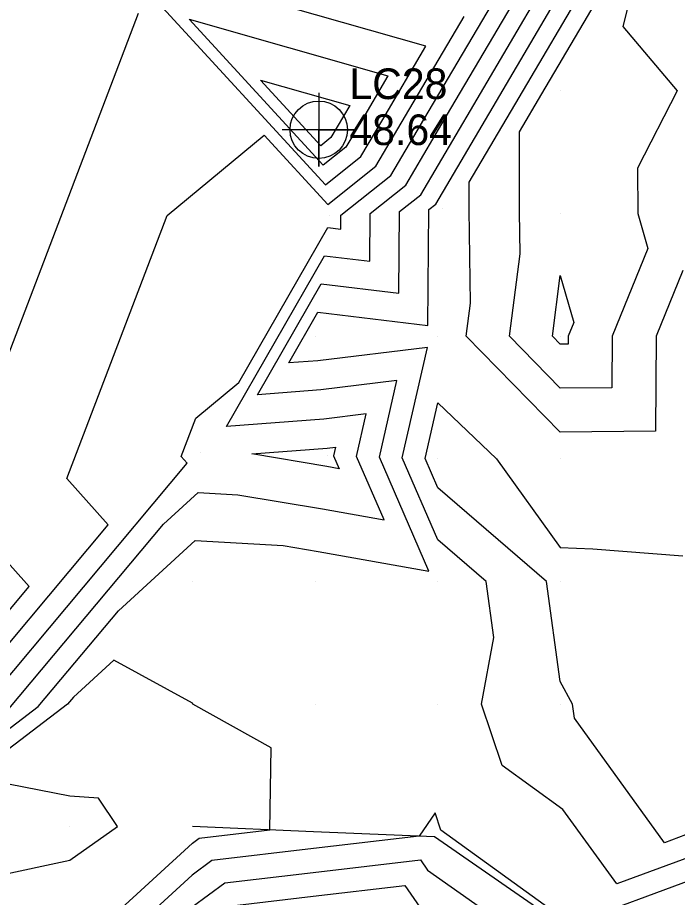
# Model space of a CAD drawing. Extents: x 2188792 to 2191981, y 386090 to 389710.
# Drawn here: x 2190065.8 to 2190119.7, y 387324.4 to 387396.1 of the extents above; entities that cross this region are included whole.
import ezdxf

# ---------------------------------------------------------------- set-up
doc = ezdxf.new("R2010")
doc.units = 0
for name, color, linetype in [('DTM Contours Major', 7, 'Continuous'), ('DTM Contours Minor', 7, 'Continuous'), ('Exist DTM QL2 LIDAR Elevation Point', 7, 'Continuous'), ('Exist DTM Regular Point Underwater CELL', 7, 'Continuous'), ('Exist DTM Regular Point Underwater Cogo Elevation', 7, 'Continuous'), ('Exist DTM Regular Point Underwater Cogo Number', 7, 'Continuous'), ('PH Exist DTM Breakline', 7, 'Continuous')]:
    doc.layers.add(name, color=color, linetype=linetype)

msp = doc.modelspace()

# ---------------------------------------------------------------- linework, layer by layer
at = {"layer": 'DTM Contours Major'}
for points in [[(2190098.733, 387381.675), (2190103.055, 387389.006), (2190111.58, 387403.483)], [(2190079.833, 387395.998), (2190096.053, 387391.37), (2190093.783, 387387.515), (2190092.632, 387385.563), (2190090.763, 387384.079), (2190079.833, 387395.998)], [(2190057.971, 387332.655), (2190067.532, 387339.935), (2190074.072, 387347.748), (2190080.325, 387353.486), (2190087.507, 387353.069), (2190090.365, 387352.589), (2190099.39, 387350.969), (2190095.356, 387360.272), (2190096.783, 387366.512), (2190090.584, 387365.751), (2190085.424, 387365.365), (2190090.611, 387374.394), (2190096.953, 387373.639), (2190097.009, 387380.306), (2190098.733, 387381.675)], [(2190110.559, 387322.486), (2190100.379, 387329.862), (2190099.907, 387331.256), (2190098.599, 387329.368), (2190089.981, 387328.351)], [(2190089.981, 387328.351), (2190081.7, 387327.375), (2190080.092, 387326.188), (2190071.93, 387318.714)], [(2190124.019, 387323.251), (2190124.4, 387326.051), (2190121.417, 387326.014), (2190110.831, 387322.11)]]:
    msp.add_lwpolyline(points, dxfattribs=at)
at = {"layer": 'DTM Contours Minor'}
for points in [[(2190120.119, 387375.504), (2190117.938, 387370.14), (2190117.877, 387362.38), (2190110.118, 387362.297), (2190102.45, 387370.14), (2190102.797, 387372.82), (2190102.692, 387380.442), (2190102.697, 387382.703), (2190106.764, 387389.602), (2190117.791, 387408.328)], [(2190120.874, 387327.739), (2190114.718, 387325.469), (2190110.333, 387331.543), (2190105.376, 387335.134), (2190103.681, 387340.137), (2190104.695, 387345.56), (2190104.065, 387350.138), (2190100.117, 387353.537), (2190097.218, 387360.22), (2190099.278, 387369.227), (2190090.33, 387368.129), (2190087.966, 387367.952), (2190090.343, 387372.089), (2190099.321, 387371.02), (2190099.401, 387380.458), (2190099.954, 387380.897), (2190104.91, 387389.304), (2190114.686, 387405.905)], [(2190108.619, 387389.901), (2190117.753, 387405.412), (2190115.232, 387395.4), (2190119.664, 387390.142), (2190116.423, 387383.837), (2190116.438, 387380.141), (2190117.257, 387377.279), (2190114.355, 387370.14), (2190114.322, 387365.936), (2190110.118, 387365.89), (2190105.963, 387370.14), (2190106.833, 387376.856), (2190106.786, 387380.276), (2190106.8, 387386.816), (2190108.619, 387389.901)], [(2190097.513, 387382.452), (2190101.201, 387388.708), (2190108.475, 387401.06)], [(2190090.953, 387382.484), (2190093.852, 387384.785), (2190095.637, 387387.813), (2190099.158, 387393.792), (2190076.562, 387400.24)], [(2190069.242, 387399.672), (2190027.083, 387380.794), (2190012.222, 387359.398), (2190032.012, 387350.726), (2190030.242, 387344.032), (2190025.654, 387343.863), (2190020.838, 387339.416), (2190026.178, 387337.301), (2190028.727, 387336.291), (2190032.856, 387337.446), (2190032.434, 387340.086), (2190036.505, 387347.419), (2190048.83, 387339.202), (2190052.066, 387336.508), (2190054.599, 387336.621), (2190057.97, 387339.188), (2190066.79, 387349.724), (2190060.536, 387356.711), (2190075.703, 387396.491)], [(2190096.293, 387383.23), (2190099.346, 387388.41), (2190105.369, 387398.638)], [(2190077.071, 387397.622), (2190090.953, 387382.484)], [(2190091.143, 387380.888), (2190095.073, 387384.008), (2190097.492, 387388.112), (2190102.264, 387396.215)], [(2190085.667, 387391.025), (2190092.947, 387388.947), (2190091.928, 387387.217), (2190091.412, 387386.341), (2190090.573, 387385.675), (2190085.667, 387391.025)], [(2190060.36, 387339.374), (2190073.23, 387354.749), (2190069.856, 387358.517), (2190078.038, 387379.977), (2190085.968, 387386.532), (2190091.143, 387380.888)], [(2190062.751, 387339.561), (2190079.67, 387359.773), (2190079.177, 387360.324), (2190080.374, 387363.463), (2190083.887, 387366.367), (2190091.147, 387379.005), (2190092.217, 387378.878), (2190092.226, 387380.002), (2190096.293, 387383.23)], [(2190065.142, 387339.748), (2190077.737, 387354.794), (2190080.571, 387357.395), (2190083.825, 387357.206), (2190090.715, 387356.049), (2190095.738, 387355.147), (2190093.493, 387360.324), (2190094.287, 387363.797), (2190090.837, 387363.373), (2190082.881, 387362.778), (2190090.879, 387376.7), (2190094.585, 387376.258), (2190094.618, 387380.154), (2190097.513, 387382.452)], [(2190109.477, 387370.14), (2190110.118, 387375.093), (2190111.22, 387371.242), (2190110.772, 387370.14), (2190110.767, 387369.491), (2190110.118, 387369.484), (2190109.477, 387370.14)], [(2190120.331, 387329.464), (2190118.605, 387328.828), (2190111.276, 387338.979), (2190111.123, 387340.137), (2190110.118, 387341.965), (2190108.994, 387350.138), (2190100.117, 387357.78), (2190099.081, 387360.168), (2190100.117, 387364.697), (2190104.925, 387360.139), (2190110.118, 387352.89), (2190112.774, 387352.794), (2190120.119, 387352.232)], [(2190084.948, 387360.536), (2190091.091, 387360.995), (2190091.791, 387361.081), (2190091.63, 387360.376), (2190092.086, 387359.325), (2190091.066, 387359.508), (2190084.948, 387360.536)], [(2190080.656, 387329.194), (2190086.423, 387329.874), (2190086.543, 387336.563), (2190080.15, 387340.137), (2190080.115, 387340.206), (2190073.694, 387343.717), (2190070.407, 387340.701), (2190069.923, 387340.122), (2190058.814, 387331.664), (2190050.467, 387331.292), (2190041.452, 387338.796), (2190045.264, 387330.136), (2190050.112, 387323.382), (2190058.115, 387320.135), (2190060.113, 387318.508), (2190060.422, 387319.824), (2190070.106, 387319.692), (2190070.407, 387319.906), (2190080.107, 387328.789), (2190080.656, 387329.194)], [(2190050.147, 387330.248), (2190049.272, 387330.977), (2190049.642, 387330.136), (2190050.112, 387329.481), (2190051.216, 387329.033), (2190060.113, 387326.293), (2190064.124, 387326.125), (2190070.114, 387327.399), (2190073.986, 387330.136), (2190072.45, 387332.472), (2190070.114, 387332.623), (2190063.817, 387333.839), (2190059.657, 387330.672), (2190050.147, 387330.248)], [(2190080.077, 387323.587), (2190082.744, 387325.555), (2190089.971, 387326.408), (2190098.709, 387327.438), (2190099.291, 387326.597), (2190108.477, 387320.116)], [(2190083.788, 387323.736), (2190089.96, 387324.464), (2190097.424, 387325.344), (2190098.654, 387323.565)]]:
    msp.add_lwpolyline(points, dxfattribs=at)
at = {"layer": 'Exist DTM QL2 LIDAR Elevation Point'}
for p, q in [((2190110.118, 387390.142), (2190110.118, 387390.142)), ((2190100.529, 387380.53), (2190100.529, 387380.53)), ((2190110.118, 387380.141), (2190110.118, 387380.141)), ((2190091.256, 387379.94), (2190091.256, 387379.94)), ((2190090.116, 387370.14), (2190090.116, 387370.14)), ((2190100.117, 387370.14), (2190100.117, 387370.14)), ((2190110.118, 387370.14), (2190110.118, 387370.14)), ((2190080.774, 387360.634), (2190080.774, 387360.634)), ((2190091.155, 387360.39), (2190091.155, 387360.39)), ((2190100.117, 387360.139), (2190100.117, 387360.139)), ((2190110.118, 387360.139), (2190110.118, 387360.139)), ((2190080.115, 387350.138), (2190080.115, 387350.138)), ((2190090.116, 387350.138), (2190090.116, 387350.138)), ((2190100.117, 387350.138), (2190100.117, 387350.138)), ((2190110.118, 387350.138), (2190110.118, 387350.138)), ((2190070.114, 387340.137), (2190070.114, 387340.137)), ((2190080.115, 387340.137), (2190080.115, 387340.137)), ((2190090.116, 387340.137), (2190090.116, 387340.137)), ((2190100.117, 387340.137), (2190100.117, 387340.137)), ((2190110.118, 387340.137), (2190110.118, 387340.137)), ((2190070.114, 387330.136), (2190070.114, 387330.136))]:
    msp.add_line(p, q, dxfattribs=at)
at = {"layer": 'Exist DTM Regular Point Underwater CELL'}
msp.add_lwpolyline([(2190090.418, 387389.974), (2190090.418, 387383.974), (2190090.418, 387386.974), (2190093.418, 387386.974), (2190087.418, 387386.974)], dxfattribs=at)
msp.add_circle((2190090.418, 387386.974), 2.344, dxfattribs=at)
at = {"layer": 'PH Exist DTM Breakline'}
msp.add_lwpolyline([(2190190.333, 387250.861), (2190183.597, 387257.284), (2190176.86, 387263.707), (2190170.124, 387270.13), (2190164.562, 387273.93), (2190159.001, 387277.729), (2190153.44, 387281.528), (2190147.162, 387286.134), (2190140.885, 387290.74), (2190133.963, 387297.205), (2190127.041, 387303.669), (2190120.119, 387310.134), (2190115.347, 387316.011), (2190110.574, 387321.888), (2190099.861, 387329.315), (2190089.988, 387329.726), (2190080.115, 387330.136)], dxfattribs=at)

# ---------------------------------------------------------------- texts
at = {"layer": 'Exist DTM Regular Point Underwater Cogo Elevation'}
msp.add_text('48.64', height=2.5, dxfattribs=at).set_placement((2190092.918, 387385.724))
at = {"layer": 'Exist DTM Regular Point Underwater Cogo Number'}
msp.add_text('LC28', height=2.5, dxfattribs=at).set_placement((2190092.918, 387389.474))

doc.saveas('drawing.dxf')
